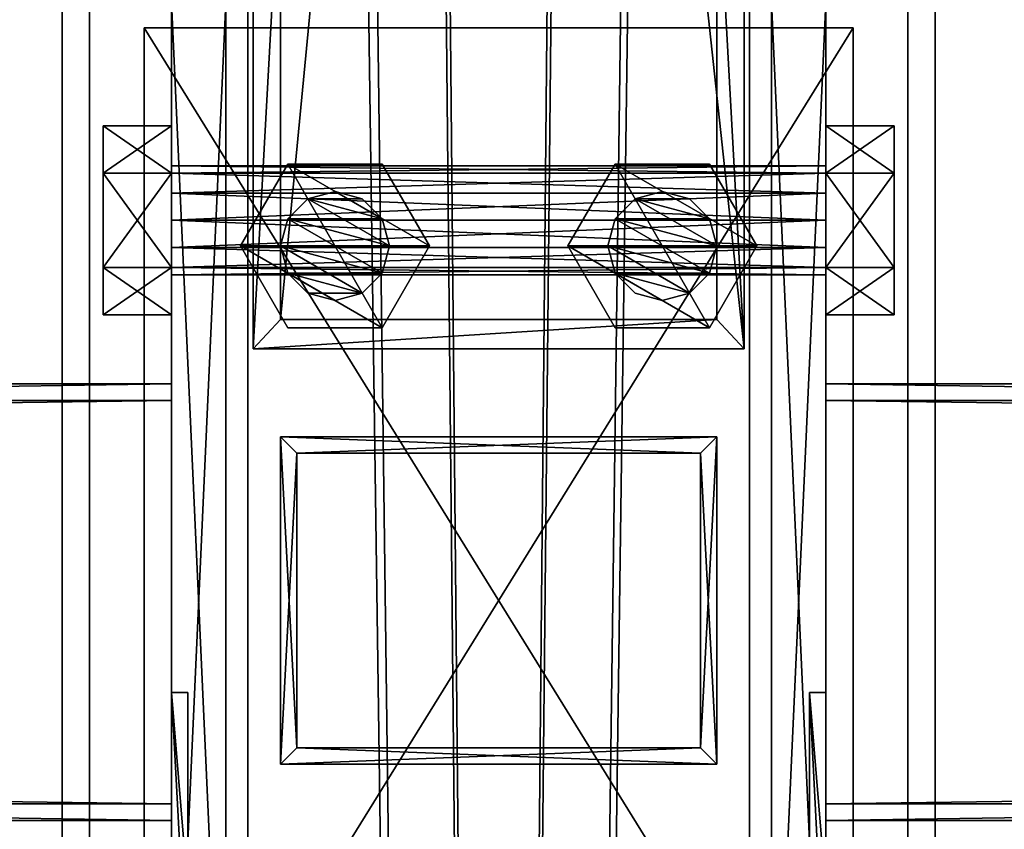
# Model space of a CAD drawing. Header units: millimetres. Extents: x -333 to 67333, y -930 to 39730.
# Tile 454 of 656: x 16612 to 16793, y 15208 to 15357. Entities that reach past the tile are written whole.
import ezdxf

# ---------------------------------------------------------------- set-up
doc = ezdxf.new("R2010")
doc.units = ezdxf.units.MM
for name, color, linetype in [('2', 7, 'Continuous'), ('3', 7, 'Continuous'), ('4', 7, 'Continuous'), ('5', 7, 'Continuous'), ('6', 7, 'Continuous'), ('7', 7, 'Continuous'), ('95', 7, 'Continuous'), ('99', 7, 'Continuous')]:
    doc.layers.add(name, color=color, linetype=linetype)

msp = doc.modelspace()

# ---------------------------------------------------------------- meshes
at = {"layer": '2', "color": 20}
mesh = msp.add_polyface(dxfattribs=at)
corners = [(16737, 15277.3, 6311.47), (16737, 15223.3, 6299.99), (16737, 15223.3, 4357.78), (16737, 15277.3, 4357.78), (16663, 15223.3, 6299.99), (16663, 15223.3, 4357.78), (16663, 15277.3, 6311.47), (16663, 15277.3, 4357.78), (16740, 15280.3, 6312.11), (16660, 15280.3, 6312.11), (16660, 15280.3, 4357.78), (16740, 15280.3, 4357.78), (16660, 15220.3, 6299.35), (16660, 15220.3, 4357.78), (16740, 15220.3, 6299.35), (16740, 15220.3, 4357.78)]
mesh.append_faces([[corners[k] for k in face] for face in [(0, 2, 3, 3), (1, 5, 2, 2), (4, 7, 5, 5), (6, 3, 7, 7), (8, 10, 11, 11), (9, 13, 10, 10), (12, 15, 13, 13), (14, 11, 15, 15)]], dxfattribs={"vtx0": -1, "color": 20})
mesh.append_faces([[corners[k] for k in face] for face in [(9, 6, 12, 12), (6, 8, 0, 0), (0, 8, 1, 1), (12, 4, 14, 14), (4, 12, 6, 6), (14, 1, 8, 8), (11, 3, 15, 15), (3, 10, 7, 7), (7, 10, 5, 5), (15, 2, 13, 13), (2, 15, 3, 3), (13, 5, 10, 10)]], dxfattribs={"vtx0": -1, "vtx1": -1, "color": 20})
mesh.append_faces([[corners[k] for k in face] for face in [(6, 9, 8, 8), (14, 4, 1, 1), (3, 11, 10, 10), (13, 2, 5, 5)]], dxfattribs={"vtx0": -1, "vtx2": -1, "vtx3": -1, "color": 20})
mesh.append_faces([[corners[k] for k in face] for face in [(0, 1, 2, 2), (1, 4, 5, 5), (4, 6, 7, 7), (6, 0, 3, 3), (8, 9, 10, 10), (9, 12, 13, 13), (12, 14, 15, 15), (14, 8, 11, 11)]], dxfattribs={"vtx2": -1, "vtx3": -1, "color": 20})
mesh = msp.add_polyface(dxfattribs=at)
corners = [(16737, 15277.3, 4337.78), (16737, 15223.3, 4337.78), (16737, 15223.3, 3080), (16737, 15277.3, 3080), (16663, 15223.3, 4337.78), (16663, 15223.3, 3080), (16663, 15277.3, 4337.78), (16663, 15277.3, 3080), (16740, 15280.3, 4337.78), (16660, 15280.3, 4337.78), (16660, 15280.3, 3080), (16740, 15280.3, 3080), (16660, 15220.3, 4337.78), (16660, 15220.3, 3080), (16740, 15220.3, 4337.78), (16740, 15220.3, 3080)]
mesh.append_faces([[corners[k] for k in face] for face in [(0, 2, 3, 3), (1, 5, 2, 2), (4, 7, 5, 5), (6, 3, 7, 7), (8, 10, 11, 11), (9, 13, 10, 10), (12, 15, 13, 13), (14, 11, 15, 15)]], dxfattribs={"vtx0": -1, "color": 20})
mesh.append_faces([[corners[k] for k in face] for face in [(9, 6, 12, 12), (6, 8, 0, 0), (0, 8, 1, 1), (12, 4, 14, 14), (4, 12, 6, 6), (14, 1, 8, 8), (11, 3, 15, 15), (3, 10, 7, 7), (7, 10, 5, 5), (15, 2, 13, 13), (2, 15, 3, 3), (13, 5, 10, 10)]], dxfattribs={"vtx0": -1, "vtx1": -1, "color": 20})
mesh.append_faces([[corners[k] for k in face] for face in [(6, 9, 8, 8), (14, 4, 1, 1), (3, 11, 10, 10), (13, 2, 5, 5)]], dxfattribs={"vtx0": -1, "vtx2": -1, "vtx3": -1, "color": 20})
mesh.append_faces([[corners[k] for k in face] for face in [(0, 1, 2, 2), (1, 4, 5, 5), (4, 6, 7, 7), (6, 0, 3, 3), (8, 9, 10, 10), (9, 12, 13, 13), (12, 14, 15, 15), (14, 8, 11, 11)]], dxfattribs={"vtx2": -1, "vtx3": -1, "color": 20})
at = {"layer": '3', "color": 91}
mesh = msp.add_polyface(dxfattribs=at)
corners = [(16640, 15287, 2983), (16640, 15213, 2983), (11160, 15213, 2983), (11160, 15287, 2983), (16640, 15213, 3057), (11160, 15213, 3057), (16640, 15287, 3057), (11160, 15287, 3057), (16640, 15290, 2980), (16640, 15290, 3060), (11160, 15290, 3060), (11160, 15290, 2980), (16640, 15210, 3060), (11160, 15210, 3060), (16640, 15210, 2980), (11160, 15210, 2980)]
mesh.append_faces([[corners[k] for k in face] for face in [(0, 2, 3, 3), (1, 5, 2, 2), (4, 7, 5, 5), (6, 3, 7, 7), (8, 10, 11, 11), (9, 13, 10, 10), (12, 15, 13, 13), (14, 11, 15, 15)]], dxfattribs={"vtx0": -1, "color": 91})
mesh.append_faces([[corners[k] for k in face] for face in [(9, 6, 12, 12), (6, 8, 0, 0), (0, 8, 1, 1), (12, 4, 14, 14), (4, 12, 6, 6), (14, 1, 8, 8), (11, 3, 15, 15), (3, 10, 7, 7), (7, 10, 5, 5), (15, 2, 13, 13), (2, 15, 3, 3), (13, 5, 10, 10)]], dxfattribs={"vtx0": -1, "vtx1": -1, "color": 91})
mesh.append_faces([[corners[k] for k in face] for face in [(6, 9, 8, 8), (14, 4, 1, 1), (3, 11, 10, 10), (13, 2, 5, 5)]], dxfattribs={"vtx0": -1, "vtx2": -1, "vtx3": -1, "color": 91})
mesh.append_faces([[corners[k] for k in face] for face in [(0, 1, 2, 2), (1, 4, 5, 5), (4, 6, 7, 7), (6, 0, 3, 3), (8, 9, 10, 10), (9, 12, 13, 13), (12, 14, 15, 15), (14, 8, 11, 11)]], dxfattribs={"vtx2": -1, "vtx3": -1, "color": 91})
mesh = msp.add_polyface(dxfattribs=at)
corners = [(22240, 15287, 2983), (22240, 15213, 2983), (16760, 15213, 2983), (16760, 15287, 2983), (22240, 15213, 3057), (16760, 15213, 3057), (22240, 15287, 3057), (16760, 15287, 3057), (22240, 15290, 2980), (22240, 15290, 3060), (16760, 15290, 3060), (16760, 15290, 2980), (22240, 15210, 3060), (16760, 15210, 3060), (22240, 15210, 2980), (16760, 15210, 2980)]
mesh.append_faces([[corners[k] for k in face] for face in [(0, 2, 3, 3), (1, 5, 2, 2), (4, 7, 5, 5), (6, 3, 7, 7), (8, 10, 11, 11), (9, 13, 10, 10), (12, 15, 13, 13), (14, 11, 15, 15)]], dxfattribs={"vtx0": -1, "color": 91})
mesh.append_faces([[corners[k] for k in face] for face in [(9, 6, 12, 12), (6, 8, 0, 0), (0, 8, 1, 1), (12, 4, 14, 14), (4, 12, 6, 6), (14, 1, 8, 8), (11, 3, 15, 15), (3, 10, 7, 7), (7, 10, 5, 5), (15, 2, 13, 13), (2, 15, 3, 3), (13, 5, 10, 10)]], dxfattribs={"vtx0": -1, "vtx1": -1, "color": 91})
mesh.append_faces([[corners[k] for k in face] for face in [(6, 9, 8, 8), (14, 4, 1, 1), (3, 11, 10, 10), (13, 2, 5, 5)]], dxfattribs={"vtx0": -1, "vtx2": -1, "vtx3": -1, "color": 91})
mesh.append_faces([[corners[k] for k in face] for face in [(0, 1, 2, 2), (1, 4, 5, 5), (4, 6, 7, 7), (6, 0, 3, 3), (8, 9, 10, 10), (9, 12, 13, 13), (12, 14, 15, 15), (14, 8, 11, 11)]], dxfattribs={"vtx2": -1, "vtx3": -1, "color": 91})
at = {"layer": '4', "color": 171}
mesh = msp.add_polyface(dxfattribs=at)
corners = [(16660, 16210.22, 5201.55), (16740, 16210.22, 5201.55), (16740, 15387.59, 3080), (16660, 15387.59, 3080), (16740, 16135.63, 5230.47), (16740, 15301.79, 3080), (16660, 16135.63, 5230.47), (16660, 15301.79, 3080), (16655, 16214.88, 5199.74), (16655, 16130.97, 5232.28), (16655, 15296.42, 3080), (16655, 15392.95, 3080), (16745, 16130.97, 5232.28), (16745, 15296.42, 3080), (16745, 16214.88, 5199.74), (16745, 15392.95, 3080)]
mesh.append_faces([[corners[k] for k in face] for face in [(0, 2, 3, 3), (1, 5, 2, 2), (4, 7, 5, 5), (6, 3, 7, 7), (8, 10, 11, 11), (9, 13, 10, 10), (12, 15, 13, 13), (14, 11, 15, 15)]], dxfattribs={"vtx0": -1, "color": 171})
mesh.append_faces([[corners[k] for k in face] for face in [(9, 6, 12, 12), (6, 8, 0, 0), (0, 8, 1, 1), (12, 4, 14, 14), (4, 12, 6, 6), (14, 1, 8, 8), (11, 3, 15, 15), (3, 10, 7, 7), (7, 10, 5, 5), (15, 2, 13, 13), (2, 15, 3, 3), (13, 5, 10, 10)]], dxfattribs={"vtx0": -1, "vtx1": -1, "color": 171})
mesh.append_faces([[corners[k] for k in face] for face in [(6, 9, 8, 8), (14, 4, 1, 1), (3, 11, 10, 10), (13, 2, 5, 5)]], dxfattribs={"vtx0": -1, "vtx2": -1, "vtx3": -1, "color": 171})
mesh.append_faces([[corners[k] for k in face] for face in [(0, 1, 2, 2), (1, 4, 5, 5), (4, 6, 7, 7), (6, 0, 3, 3), (8, 9, 10, 10), (9, 12, 13, 13), (12, 14, 15, 15), (14, 8, 11, 11)]], dxfattribs={"vtx2": -1, "vtx3": -1, "color": 171})
at = {"layer": '5', "color": 131}
mesh = msp.add_polyface(dxfattribs=at)
corners = [(16746, 9415, 2984), (16654, 9415, 2984), (16654, 19384.97, 2984), (16746, 19384.97, 2984), (16654, 9415, 3076), (16654, 19384.97, 3076), (16746, 9415, 3076), (16746, 19384.97, 3076), (16750, 9415, 2980), (16750, 9415, 3080), (16750, 19384.97, 3080), (16750, 19384.97, 2980), (16650, 9415, 3080), (16650, 19384.97, 3080), (16650, 9415, 2980), (16650, 19384.97, 2980)]
mesh.append_faces([[corners[k] for k in face] for face in [(0, 2, 3, 3), (1, 5, 2, 2), (4, 7, 5, 5), (6, 3, 7, 7), (8, 10, 11, 11), (9, 13, 10, 10), (12, 15, 13, 13), (14, 11, 15, 15)]], dxfattribs={"vtx0": -1, "color": 131})
mesh.append_faces([[corners[k] for k in face] for face in [(9, 6, 12, 12), (6, 8, 0, 0), (0, 8, 1, 1), (12, 4, 14, 14), (4, 12, 6, 6), (14, 1, 8, 8), (11, 3, 15, 15), (3, 10, 7, 7), (7, 10, 5, 5), (15, 2, 13, 13), (2, 15, 3, 3), (13, 5, 10, 10)]], dxfattribs={"vtx0": -1, "vtx1": -1, "color": 131})
mesh.append_faces([[corners[k] for k in face] for face in [(6, 9, 8, 8), (14, 4, 1, 1), (3, 11, 10, 10), (13, 2, 5, 5)]], dxfattribs={"vtx0": -1, "vtx2": -1, "vtx3": -1, "color": 131})
mesh.append_faces([[corners[k] for k in face] for face in [(0, 1, 2, 2), (1, 4, 5, 5), (4, 6, 7, 7), (6, 0, 3, 3), (8, 9, 10, 10), (9, 12, 13, 13), (12, 14, 15, 15), (14, 8, 11, 11)]], dxfattribs={"vtx2": -1, "vtx3": -1, "color": 131})
at = {"layer": '6', "color": 2}
mesh = msp.add_polyface(dxfattribs=at)
corners = [(16780, 19380.14, 7183.53), (16620, 19380.14, 7183.53), (16620, 7954.94, 4755.1), (16780, 7954.94, 4755.1), (16780, 19380.14, 7347.1), (16780, 7921.68, 4911.61), (16620, 19380.14, 7347.1), (16620, 7921.68, 4911.61), (16625, 7953.9, 4759.99), (16775, 7953.9, 4759.99), (16775, 7922.72, 4906.72), (16625, 7922.72, 4906.72), (16775, 19380.14, 7188.64), (16775, 19380.14, 7341.99), (16625, 19380.14, 7188.64), (16625, 19380.14, 7341.99)]
mesh.append_faces([[corners[k] for k in face] for face in [(0, 2, 3, 3), (4, 3, 5, 5), (6, 5, 7, 7), (1, 7, 2, 2), (12, 10, 9, 9), (14, 9, 8, 8), (15, 8, 11, 11), (13, 11, 10, 10)]], dxfattribs={"vtx0": -1, "color": 2})
mesh.append_faces([[corners[k] for k in face] for face in [(2, 8, 3, 3), (8, 7, 11, 11), (11, 7, 10, 10), (3, 9, 5, 5), (9, 3, 8, 8), (5, 10, 7, 7), (0, 12, 1, 1), (12, 4, 13, 13), (13, 4, 15, 15), (1, 14, 6, 6), (14, 1, 12, 12), (6, 15, 4, 4)]], dxfattribs={"vtx0": -1, "vtx1": -1, "color": 2})
mesh.append_faces([[corners[k] for k in face] for face in [(8, 2, 7, 7), (5, 9, 10, 10), (12, 0, 4, 4), (6, 14, 15, 15)]], dxfattribs={"vtx0": -1, "vtx2": -1, "vtx3": -1, "color": 2})
mesh.append_faces([[corners[k] for k in face] for face in [(0, 1, 2, 2), (4, 0, 3, 3), (6, 4, 5, 5), (1, 6, 7, 7), (12, 13, 10, 10), (14, 12, 9, 9), (15, 14, 8, 8), (13, 15, 11, 11)]], dxfattribs={"vtx2": -1, "vtx3": -1, "color": 2})
at = {"layer": '7', "color": 6}
mesh = msp.add_polyface(dxfattribs=at)
corners = [(16640.01, 15138.37, 6624.42), (16760.01, 15138.37, 6624.42), (16760.01, 15174.75, 6453.24), (16640.01, 15174.75, 6453.24), (16760.01, 15197.06, 6636.89), (16760.01, 15233.44, 6465.71), (16757.01, 15197.06, 6636.89), (16757.01, 15233.44, 6465.71), (16757.01, 15141.3, 6625.04), (16757.01, 15177.69, 6453.86), (16643.01, 15141.3, 6625.04), (16643.01, 15177.69, 6453.86), (16643.01, 15197.06, 6636.89), (16643.01, 15233.44, 6465.71), (16640.01, 15197.06, 6636.89), (16640.01, 15233.44, 6465.71)]
mesh.append_faces([[corners[k] for k in face] for face in [(0, 2, 3, 3), (1, 5, 2, 2), (4, 7, 5, 5), (6, 9, 7, 7), (8, 11, 9, 9), (10, 13, 11, 11), (12, 15, 13, 13), (14, 3, 15, 15), (12, 0, 14, 14), (7, 2, 5, 5)]], dxfattribs={"vtx0": -1, "color": 6})
mesh.append_faces([[corners[k] for k in face] for face in [(1, 8, 4, 4), (8, 0, 10, 10), (10, 0, 12, 12), (3, 11, 15, 15), (11, 2, 9, 9), (9, 2, 7, 7)]], dxfattribs={"vtx0": -1, "vtx1": -1, "color": 6})
mesh.append_faces([[corners[k] for k in face] for face in [(8, 1, 0, 0), (11, 3, 2, 2)]], dxfattribs={"vtx0": -1, "vtx2": -1, "vtx3": -1, "color": 6})
mesh.append_faces([[corners[k] for k in face] for face in [(6, 4, 8, 8), (13, 15, 11, 11)]], dxfattribs={"vtx1": -1, "color": 6})
mesh.append_faces([[corners[k] for k in face] for face in [(0, 1, 2, 2), (1, 4, 5, 5), (4, 6, 7, 7), (6, 8, 9, 9), (8, 10, 11, 11), (10, 12, 13, 13), (12, 14, 15, 15), (14, 0, 3, 3)]], dxfattribs={"vtx2": -1, "vtx3": -1, "color": 6})
at = {"layer": '95', "color": 7}
mesh = msp.add_polyface(dxfattribs=at)
corners = [(16640, 15190, 3020), (16640, 15188.66, 3015), (16760, 15188.66, 3015), (16760, 15190, 3020), (16640, 15185, 3011.34), (16760, 15185, 3011.34), (16640, 15180, 3010), (16760, 15180, 3010), (16640, 15175, 3011.34), (16760, 15175, 3011.34), (16640, 15171.34, 3015), (16760, 15171.34, 3015), (16640, 15170, 3020), (16760, 15170, 3020), (16640, 15171.34, 3025), (16760, 15171.34, 3025), (16640, 15175, 3028.66), (16760, 15175, 3028.66), (16640, 15180, 3030), (16760, 15180, 3030), (16640, 15185, 3028.66), (16760, 15185, 3028.66), (16640, 15188.66, 3025), (16760, 15188.66, 3025), (16760, 15197.32, 3020), (16760, 15188.66, 3005), (16772.5, 15188.66, 3005), (16772.5, 15197.32, 3020), (16760, 15171.34, 3005), (16772.5, 15171.34, 3005), (16760, 15162.68, 3020), (16772.5, 15162.68, 3020), (16760, 15171.34, 3035), (16772.5, 15171.34, 3035), (16760, 15188.66, 3035), (16772.5, 15188.66, 3035), (16627.5, 15197.32, 3020), (16627.5, 15188.66, 3005), (16640, 15188.66, 3005), (16640, 15197.32, 3020), (16627.5, 15171.34, 3005), (16640, 15171.34, 3005), (16627.5, 15162.68, 3020), (16640, 15162.68, 3020), (16627.5, 15171.34, 3035), (16640, 15171.34, 3035), (16627.5, 15188.66, 3035), (16640, 15188.66, 3035), (16640, 15330, 3020), (16640, 15328.66, 3015), (16760, 15328.66, 3015), (16760, 15330, 3020), (16640, 15325, 3011.34), (16760, 15325, 3011.34), (16640, 15320, 3010), (16760, 15320, 3010), (16640, 15315, 3011.34), (16760, 15315, 3011.34), (16640, 15311.34, 3015), (16760, 15311.34, 3015), (16640, 15310, 3020), (16760, 15310, 3020), (16640, 15311.34, 3025), (16760, 15311.34, 3025), (16640, 15315, 3028.66), (16760, 15315, 3028.66), (16640, 15320, 3030), (16760, 15320, 3030), (16640, 15325, 3028.66), (16760, 15325, 3028.66), (16640, 15328.66, 3025), (16760, 15328.66, 3025), (16760, 15337.32, 3020), (16760, 15328.66, 3005), (16772.5, 15328.66, 3005), (16772.5, 15337.32, 3020), (16760, 15311.34, 3005), (16772.5, 15311.34, 3005), (16760, 15302.68, 3020), (16772.5, 15302.68, 3020), (16760, 15311.34, 3035), (16772.5, 15311.34, 3035), (16760, 15328.66, 3035), (16772.5, 15328.66, 3035), (16627.5, 15337.32, 3020), (16627.5, 15328.66, 3005), (16640, 15328.66, 3005), (16640, 15337.32, 3020), (16627.5, 15311.34, 3005), (16640, 15311.34, 3005), (16627.5, 15302.68, 3020), (16640, 15302.68, 3020), (16627.5, 15311.34, 3035), (16640, 15311.34, 3035), (16627.5, 15328.66, 3035), (16640, 15328.66, 3035)]
mesh.append_faces([[corners[k] for k in face] for face in [(0, 2, 3, 3), (1, 5, 2, 2), (4, 7, 5, 5), (6, 9, 7, 7), (8, 11, 9, 9), (10, 13, 11, 11), (12, 15, 13, 13), (14, 17, 15, 15), (16, 19, 17, 17), (18, 21, 19, 19), (20, 23, 21, 21), (22, 3, 23, 23), (6, 10, 8, 8), (16, 20, 18, 18), (23, 19, 21, 21), (11, 7, 9, 9), (24, 26, 27, 27), (25, 29, 26, 26), (28, 31, 29, 29), (30, 33, 31, 31), (32, 35, 33, 33), (34, 27, 35, 35), (25, 30, 28, 28), (32, 24, 34, 34), (27, 33, 35, 35), (31, 26, 29, 29), (36, 38, 39, 39), (37, 41, 38, 38), (40, 43, 41, 41), (42, 45, 43, 43), (44, 47, 45, 45), (46, 39, 47, 47), (37, 42, 40, 40), (44, 36, 46, 46), (39, 45, 47, 47), (43, 38, 41, 41), (48, 50, 51, 51), (49, 53, 50, 50), (52, 55, 53, 53), (54, 57, 55, 55), (56, 59, 57, 57), (58, 61, 59, 59), (60, 63, 61, 61), (62, 65, 63, 63), (64, 67, 65, 65), (66, 69, 67, 67), (68, 71, 69, 69), (70, 51, 71, 71), (52, 56, 54, 54), (64, 68, 66, 66), (71, 67, 69, 69), (57, 53, 55, 55), (72, 74, 75, 75), (73, 77, 74, 74), (76, 79, 77, 77), (78, 81, 79, 79), (80, 83, 81, 81), (82, 75, 83, 83), (73, 78, 76, 76), (80, 72, 82, 82), (75, 81, 83, 83), (79, 74, 77, 77), (84, 86, 87, 87), (85, 89, 86, 86), (88, 91, 89, 89), (90, 93, 91, 91), (92, 95, 93, 93), (94, 87, 95, 95), (85, 90, 88, 88), (92, 84, 94, 94), (87, 93, 95, 95), (91, 86, 89, 89)]], dxfattribs={"vtx0": -1, "color": 7})
mesh.append_faces([[corners[k] for k in face] for face in [(10, 1, 12, 12), (12, 0, 14, 14), (14, 22, 16, 16), (19, 23, 17, 17), (17, 3, 15, 15), (15, 2, 13, 13), (13, 5, 11, 11), (30, 24, 32, 32), (33, 26, 31, 31), (42, 36, 44, 44), (45, 38, 43, 43), (56, 52, 58, 58), (58, 49, 60, 60), (60, 48, 62, 62), (62, 70, 64, 64), (67, 71, 65, 65), (65, 51, 63, 63), (63, 51, 61, 61), (61, 53, 59, 59), (59, 53, 57, 57), (78, 72, 80, 80), (81, 74, 79, 79), (90, 84, 92, 92), (93, 86, 91, 91)]], dxfattribs={"vtx0": -1, "vtx1": -1, "color": 7})
mesh.append_faces([[corners[k] for k in face] for face in [(10, 6, 4, 4), (10, 4, 1, 1), (12, 1, 0, 0), (14, 0, 22, 22), (16, 22, 20, 20), (17, 23, 3, 3), (15, 3, 2, 2), (13, 2, 5, 5), (11, 5, 7, 7), (30, 25, 24, 24), (33, 27, 26, 26), (42, 37, 36, 36), (45, 39, 38, 38), (58, 52, 49, 49), (60, 49, 48, 48), (62, 48, 70, 70), (64, 70, 68, 68), (65, 71, 51, 51), (61, 51, 50, 50), (61, 50, 53, 53), (78, 73, 72, 72), (81, 75, 74, 74), (90, 85, 84, 84), (93, 87, 86, 86)]], dxfattribs={"vtx0": -1, "vtx2": -1, "vtx3": -1, "color": 7})
mesh.append_faces([[corners[k] for k in face] for face in [(0, 1, 2, 2), (1, 4, 5, 5), (4, 6, 7, 7), (6, 8, 9, 9), (8, 10, 11, 11), (10, 12, 13, 13), (12, 14, 15, 15), (14, 16, 17, 17), (16, 18, 19, 19), (18, 20, 21, 21), (20, 22, 23, 23), (22, 0, 3, 3), (24, 25, 26, 26), (25, 28, 29, 29), (28, 30, 31, 31), (30, 32, 33, 33), (32, 34, 35, 35), (34, 24, 27, 27), (36, 37, 38, 38), (37, 40, 41, 41), (40, 42, 43, 43), (42, 44, 45, 45), (44, 46, 47, 47), (46, 36, 39, 39), (48, 49, 50, 50), (49, 52, 53, 53), (52, 54, 55, 55), (54, 56, 57, 57), (56, 58, 59, 59), (58, 60, 61, 61), (60, 62, 63, 63), (62, 64, 65, 65), (64, 66, 67, 67), (66, 68, 69, 69), (68, 70, 71, 71), (70, 48, 51, 51), (72, 73, 74, 74), (73, 76, 77, 77), (76, 78, 79, 79), (78, 80, 81, 81), (80, 82, 83, 83), (82, 72, 75, 75), (84, 85, 86, 86), (85, 88, 89, 89), (88, 90, 91, 91), (90, 92, 93, 93), (92, 94, 95, 95), (94, 84, 87, 87)]], dxfattribs={"vtx2": -1, "vtx3": -1, "color": 7})
mesh = msp.add_polyface(dxfattribs=at)
corners = [(16670, 15305.3, 4337.78), (16665, 15306.64, 4337.78), (16665, 15306.64, 4357.78), (16670, 15305.3, 4357.78), (16661.34, 15310.3, 4337.78), (16661.34, 15310.3, 4357.78), (16660, 15315.3, 4337.78), (16660, 15315.3, 4357.78), (16661.34, 15320.3, 4337.78), (16661.34, 15320.3, 4357.78), (16665, 15323.96, 4337.78), (16665, 15323.96, 4357.78), (16670, 15325.3, 4337.78), (16670, 15325.3, 4357.78), (16675, 15306.64, 4337.78), (16678.66, 15310.3, 4337.78), (16680, 15315.3, 4337.78), (16678.66, 15320.3, 4337.78), (16678.66, 15320.3, 4357.78), (16680, 15315.3, 4357.78), (16678.66, 15310.3, 4357.78), (16675, 15306.64, 4357.78), (16678.66, 15300.3, 4357.78), (16661.34, 15300.3, 4357.78), (16661.34, 15300.3, 4370.28), (16652.68, 15315.3, 4357.78), (16652.68, 15315.3, 4370.28), (16661.34, 15330.3, 4357.78), (16661.34, 15330.3, 4370.28), (16678.66, 15330.3, 4370.28), (16687.32, 15315.3, 4357.78), (16678.66, 15300.3, 4370.28), (16678.66, 15300.3, 4325.28), (16661.34, 15300.3, 4325.28), (16661.34, 15300.3, 4337.78), (16652.68, 15315.3, 4325.28), (16652.68, 15315.3, 4337.78), (16661.34, 15330.3, 4325.28), (16661.34, 15330.3, 4337.78), (16678.66, 15330.3, 4337.78), (16687.32, 15315.3, 4325.28), (16678.66, 15300.3, 4337.78)]
mesh.append_faces([[corners[k] for k in face] for face in [(0, 2, 3, 3), (1, 5, 2, 2), (4, 7, 5, 5), (6, 9, 7, 7), (8, 11, 9, 9), (10, 13, 11, 11), (5, 3, 2, 2), (23, 26, 24, 24), (25, 28, 26, 26), (27, 29, 28, 28), (22, 25, 23, 23), (26, 31, 24, 24), (33, 36, 34, 34), (35, 38, 36, 36), (37, 39, 38, 38), (32, 35, 33, 33), (36, 41, 34, 34)]], dxfattribs={"vtx0": -1, "color": 7})
mesh.append_faces([[corners[k] for k in face] for face in [(1, 14, 4, 4), (4, 15, 6, 6), (6, 16, 8, 8), (8, 17, 10, 10), (13, 18, 11, 11), (11, 19, 9, 9), (9, 20, 7, 7), (7, 21, 5, 5), (25, 30, 27, 27), (28, 31, 26, 26), (35, 40, 37, 37), (38, 41, 36, 36)]], dxfattribs={"vtx0": -1, "vtx1": -1, "color": 7})
mesh.append_faces([[corners[k] for k in face] for face in [(5, 21, 3, 3)]], dxfattribs={"vtx0": -1, "vtx2": -1, "vtx3": -1, "color": 7})
mesh.append_faces([[corners[k] for k in face] for face in [(0, 1, 2, 2), (1, 4, 5, 5), (4, 6, 7, 7), (6, 8, 9, 9), (8, 10, 11, 11), (10, 12, 13, 13), (22, 23, 24, 24), (23, 25, 26, 26), (25, 27, 28, 28), (32, 33, 34, 34), (33, 35, 36, 36), (35, 37, 38, 38)]], dxfattribs={"vtx2": -1, "vtx3": -1, "color": 7})
mesh = msp.add_polyface(dxfattribs=at)
corners = [(16680, 15315.3, 4337.78), (16678.66, 15310.3, 4337.78), (16678.66, 15310.3, 4357.78), (16680, 15315.3, 4357.78), (16675, 15306.64, 4337.78), (16675, 15306.64, 4357.78), (16670, 15305.3, 4337.78), (16670, 15305.3, 4357.78), (16670, 15325.3, 4337.78), (16675, 15323.96, 4337.78), (16675, 15323.96, 4357.78), (16670, 15325.3, 4357.78), (16678.66, 15320.3, 4337.78), (16678.66, 15320.3, 4357.78), (16665, 15306.64, 4337.78), (16661.34, 15310.3, 4337.78), (16660, 15315.3, 4337.78), (16661.34, 15320.3, 4337.78), (16665, 15323.96, 4337.78), (16665, 15323.96, 4357.78), (16661.34, 15320.3, 4357.78), (16660, 15315.3, 4357.78), (16687.32, 15315.3, 4357.78), (16678.66, 15300.3, 4357.78), (16678.66, 15300.3, 4370.28), (16687.32, 15315.3, 4370.28), (16661.34, 15300.3, 4370.28), (16661.34, 15330.3, 4357.78), (16678.66, 15330.3, 4357.78), (16678.66, 15330.3, 4370.28), (16652.68, 15315.3, 4357.78), (16661.34, 15330.3, 4370.28), (16687.32, 15315.3, 4325.28), (16678.66, 15300.3, 4325.28), (16678.66, 15300.3, 4337.78), (16687.32, 15315.3, 4337.78), (16661.34, 15300.3, 4337.78), (16661.34, 15330.3, 4325.28), (16678.66, 15330.3, 4325.28), (16678.66, 15330.3, 4337.78), (16652.68, 15315.3, 4325.28), (16661.34, 15330.3, 4337.78)]
mesh.append_faces([[corners[k] for k in face] for face in [(0, 2, 3, 3), (1, 5, 2, 2), (4, 7, 5, 5), (8, 10, 11, 11), (9, 13, 10, 10), (12, 3, 13, 13), (4, 14, 6, 6), (18, 9, 8, 8), (13, 11, 10, 10), (22, 24, 25, 25), (23, 26, 24, 24), (28, 25, 29, 29), (27, 22, 28, 28), (25, 31, 29, 29), (32, 34, 35, 35), (33, 36, 34, 34), (38, 35, 39, 39), (37, 32, 38, 38), (35, 41, 39, 39)]], dxfattribs={"vtx0": -1, "color": 7})
mesh.append_faces([[corners[k] for k in face] for face in [(15, 4, 1, 1), (16, 1, 0, 0), (17, 0, 12, 12), (18, 12, 9, 9), (19, 13, 3, 3), (20, 3, 2, 2), (21, 2, 5, 5), (30, 23, 22, 22), (31, 25, 24, 24), (40, 33, 32, 32), (41, 35, 34, 34)]], dxfattribs={"vtx0": -1, "vtx2": -1, "vtx3": -1, "color": 7})
mesh.append_faces([[corners[k] for k in face] for face in [(0, 1, 2, 2), (1, 4, 5, 5), (4, 6, 7, 7), (8, 9, 10, 10), (9, 12, 13, 13), (12, 0, 3, 3), (22, 23, 24, 24), (27, 28, 29, 29), (28, 22, 25, 25), (32, 33, 34, 34), (37, 38, 39, 39), (38, 32, 35, 35)]], dxfattribs={"vtx2": -1, "vtx3": -1, "color": 7})
mesh = msp.add_polyface(dxfattribs=at)
corners = [(16730, 15305.3, 4337.78), (16725, 15306.64, 4337.78), (16725, 15306.64, 4357.78), (16730, 15305.3, 4357.78), (16721.34, 15310.3, 4337.78), (16721.34, 15310.3, 4357.78), (16720, 15315.3, 4337.78), (16720, 15315.3, 4357.78), (16721.34, 15320.3, 4337.78), (16721.34, 15320.3, 4357.78), (16725, 15323.96, 4337.78), (16725, 15323.96, 4357.78), (16730, 15325.3, 4337.78), (16730, 15325.3, 4357.78), (16738.66, 15310.3, 4337.78), (16740, 15315.3, 4337.78), (16738.66, 15320.3, 4337.78), (16735, 15323.96, 4337.78), (16740, 15315.3, 4357.78), (16738.66, 15310.3, 4357.78), (16735, 15306.64, 4357.78), (16738.66, 15300.3, 4357.78), (16721.34, 15300.3, 4357.78), (16721.34, 15300.3, 4370.28), (16712.68, 15315.3, 4357.78), (16712.68, 15315.3, 4370.28), (16721.34, 15330.3, 4357.78), (16721.34, 15330.3, 4370.28), (16738.66, 15330.3, 4370.28), (16747.32, 15315.3, 4357.78), (16738.66, 15300.3, 4370.28), (16738.66, 15300.3, 4325.28), (16721.34, 15300.3, 4325.28), (16721.34, 15300.3, 4337.78), (16712.68, 15315.3, 4325.28), (16712.68, 15315.3, 4337.78), (16721.34, 15330.3, 4325.28), (16721.34, 15330.3, 4337.78), (16738.66, 15330.3, 4337.78), (16747.32, 15315.3, 4325.28), (16738.66, 15300.3, 4337.78)]
mesh.append_faces([[corners[k] for k in face] for face in [(0, 2, 3, 3), (1, 5, 2, 2), (4, 7, 5, 5), (6, 9, 7, 7), (8, 11, 9, 9), (10, 13, 11, 11), (0, 4, 1, 1), (10, 17, 12, 12), (5, 3, 2, 2), (22, 25, 23, 23), (24, 27, 25, 25), (26, 28, 27, 27), (21, 24, 22, 22), (25, 30, 23, 23), (32, 35, 33, 33), (34, 37, 35, 35), (36, 38, 37, 37), (31, 34, 32, 32), (35, 40, 33, 33)]], dxfattribs={"vtx0": -1, "color": 7})
mesh.append_faces([[corners[k] for k in face] for face in [(4, 14, 6, 6), (6, 15, 8, 8), (8, 16, 10, 10), (11, 18, 9, 9), (9, 19, 7, 7), (7, 20, 5, 5), (24, 29, 26, 26), (27, 30, 25, 25), (34, 39, 36, 36), (37, 40, 35, 35)]], dxfattribs={"vtx0": -1, "vtx1": -1, "color": 7})
mesh.append_faces([[corners[k] for k in face] for face in [(5, 20, 3, 3)]], dxfattribs={"vtx0": -1, "vtx2": -1, "vtx3": -1, "color": 7})
mesh.append_faces([[corners[k] for k in face] for face in [(0, 1, 2, 2), (1, 4, 5, 5), (4, 6, 7, 7), (6, 8, 9, 9), (8, 10, 11, 11), (10, 12, 13, 13), (21, 22, 23, 23), (22, 24, 25, 25), (24, 26, 27, 27), (31, 32, 33, 33), (32, 34, 35, 35), (34, 36, 37, 37)]], dxfattribs={"vtx2": -1, "vtx3": -1, "color": 7})
mesh = msp.add_polyface(dxfattribs=at)
corners = [(16740, 15315.3, 4337.78), (16738.66, 15310.3, 4337.78), (16738.66, 15310.3, 4357.78), (16740, 15315.3, 4357.78), (16735, 15306.64, 4337.78), (16735, 15306.64, 4357.78), (16730, 15305.3, 4337.78), (16730, 15305.3, 4357.78), (16730, 15325.3, 4337.78), (16735, 15323.96, 4337.78), (16735, 15323.96, 4357.78), (16730, 15325.3, 4357.78), (16738.66, 15320.3, 4337.78), (16738.66, 15320.3, 4357.78), (16721.34, 15310.3, 4337.78), (16720, 15315.3, 4337.78), (16721.34, 15320.3, 4337.78), (16725, 15323.96, 4337.78), (16725, 15323.96, 4357.78), (16721.34, 15320.3, 4357.78), (16720, 15315.3, 4357.78), (16747.32, 15315.3, 4357.78), (16738.66, 15300.3, 4357.78), (16738.66, 15300.3, 4370.28), (16747.32, 15315.3, 4370.28), (16721.34, 15300.3, 4370.28), (16721.34, 15330.3, 4357.78), (16738.66, 15330.3, 4357.78), (16738.66, 15330.3, 4370.28), (16712.68, 15315.3, 4357.78), (16721.34, 15330.3, 4370.28), (16747.32, 15315.3, 4325.28), (16738.66, 15300.3, 4325.28), (16738.66, 15300.3, 4337.78), (16747.32, 15315.3, 4337.78), (16721.34, 15300.3, 4337.78), (16721.34, 15330.3, 4325.28), (16738.66, 15330.3, 4325.28), (16738.66, 15330.3, 4337.78), (16712.68, 15315.3, 4325.28), (16721.34, 15330.3, 4337.78)]
mesh.append_faces([[corners[k] for k in face] for face in [(0, 2, 3, 3), (1, 5, 2, 2), (4, 7, 5, 5), (8, 10, 11, 11), (9, 13, 10, 10), (12, 3, 13, 13), (10, 18, 11, 11), (21, 23, 24, 24), (22, 25, 23, 23), (27, 24, 28, 28), (26, 21, 27, 27), (24, 30, 28, 28), (31, 33, 34, 34), (32, 35, 33, 33), (37, 34, 38, 38), (36, 31, 37, 37), (34, 40, 38, 38)]], dxfattribs={"vtx0": -1, "color": 7})
mesh.append_faces([[corners[k] for k in face] for face in [(14, 6, 4, 4), (14, 4, 1, 1), (15, 1, 0, 0), (16, 0, 12, 12), (17, 12, 9, 9), (18, 10, 13, 13), (18, 13, 3, 3), (19, 3, 2, 2), (20, 2, 5, 5), (29, 22, 21, 21), (30, 24, 23, 23), (39, 32, 31, 31), (40, 34, 33, 33)]], dxfattribs={"vtx0": -1, "vtx2": -1, "vtx3": -1, "color": 7})
mesh.append_faces([[corners[k] for k in face] for face in [(0, 1, 2, 2), (1, 4, 5, 5), (4, 6, 7, 7), (8, 9, 10, 10), (9, 12, 13, 13), (12, 0, 3, 3), (21, 22, 23, 23), (26, 27, 28, 28), (27, 21, 24, 24), (31, 32, 33, 33), (36, 37, 38, 38), (37, 31, 34, 34)]], dxfattribs={"vtx2": -1, "vtx3": -1, "color": 7})
at = {"layer": '99', "color": 7}
mesh = msp.add_polyface(dxfattribs=at)
corners = [(16650, 15140, 3060), (16650, 15360, 3060), (16650, 15360, 2980), (16650, 15140, 2980), (16640, 15360, 3060), (16640, 15360, 2980), (16640, 15140, 3060), (16640, 15140, 2980)]
mesh.append_faces([[corners[k] for k in face] for face in [(0, 2, 3, 3), (1, 5, 2, 2), (4, 7, 5, 5), (6, 3, 7, 7), (1, 6, 4, 4), (3, 5, 7, 7)]], dxfattribs={"vtx0": -1, "color": 7})
mesh.append_faces([[corners[k] for k in face] for face in [(0, 1, 2, 2), (1, 4, 5, 5), (4, 6, 7, 7), (6, 0, 3, 3), (1, 0, 6, 6), (3, 2, 5, 5)]], dxfattribs={"vtx2": -1, "vtx3": -1, "color": 7})
mesh = msp.add_polyface(dxfattribs=at)
corners = [(16750, 15360, 3060), (16750, 15140, 3060), (16750, 15140, 2980), (16750, 15360, 2980), (16760, 15140, 3060), (16760, 15140, 2980), (16760, 15360, 3060), (16760, 15360, 2980)]
mesh.append_faces([[corners[k] for k in face] for face in [(0, 2, 3, 3), (1, 5, 2, 2), (4, 7, 5, 5), (6, 3, 7, 7), (1, 6, 4, 4), (3, 5, 7, 7)]], dxfattribs={"vtx0": -1, "color": 7})
mesh.append_faces([[corners[k] for k in face] for face in [(0, 1, 2, 2), (1, 4, 5, 5), (4, 6, 7, 7), (6, 0, 3, 3), (1, 0, 6, 6), (3, 2, 5, 5)]], dxfattribs={"vtx2": -1, "vtx3": -1, "color": 7})
mesh = msp.add_polyface(dxfattribs=at)
corners = [(16635, 15355.3, 4347.78), (16765, 15355.3, 4347.78), (16765, 15145.3, 4347.78), (16635, 15145.3, 4347.78), (16765, 15355.3, 4337.78), (16765, 15145.3, 4337.78), (16635, 15355.3, 4337.78), (16635, 15145.3, 4337.78)]
mesh.append_faces([[corners[k] for k in face] for face in [(0, 2, 3, 3), (1, 5, 2, 2), (4, 7, 5, 5), (6, 3, 7, 7), (1, 6, 4, 4), (3, 5, 7, 7)]], dxfattribs={"vtx0": -1, "color": 7})
mesh.append_faces([[corners[k] for k in face] for face in [(0, 1, 2, 2), (1, 4, 5, 5), (4, 6, 7, 7), (6, 0, 3, 3), (1, 0, 6, 6), (3, 2, 5, 5)]], dxfattribs={"vtx2": -1, "vtx3": -1, "color": 7})
mesh = msp.add_polyface(dxfattribs=at)
corners = [(16635, 15355.3, 4357.78), (16765, 15355.3, 4357.78), (16765, 15145.3, 4357.78), (16635, 15145.3, 4357.78), (16765, 15355.3, 4347.78), (16765, 15145.3, 4347.78), (16635, 15355.3, 4347.78), (16635, 15145.3, 4347.78)]
mesh.append_faces([[corners[k] for k in face] for face in [(0, 2, 3, 3), (1, 5, 2, 2), (4, 7, 5, 5), (6, 3, 7, 7), (1, 6, 4, 4), (3, 5, 7, 7)]], dxfattribs={"vtx0": -1, "color": 7})
mesh.append_faces([[corners[k] for k in face] for face in [(0, 1, 2, 2), (1, 4, 5, 5), (4, 6, 7, 7), (6, 0, 3, 3), (1, 0, 6, 6), (3, 2, 5, 5)]], dxfattribs={"vtx2": -1, "vtx3": -1, "color": 7})

doc.saveas('drawing.dxf')
